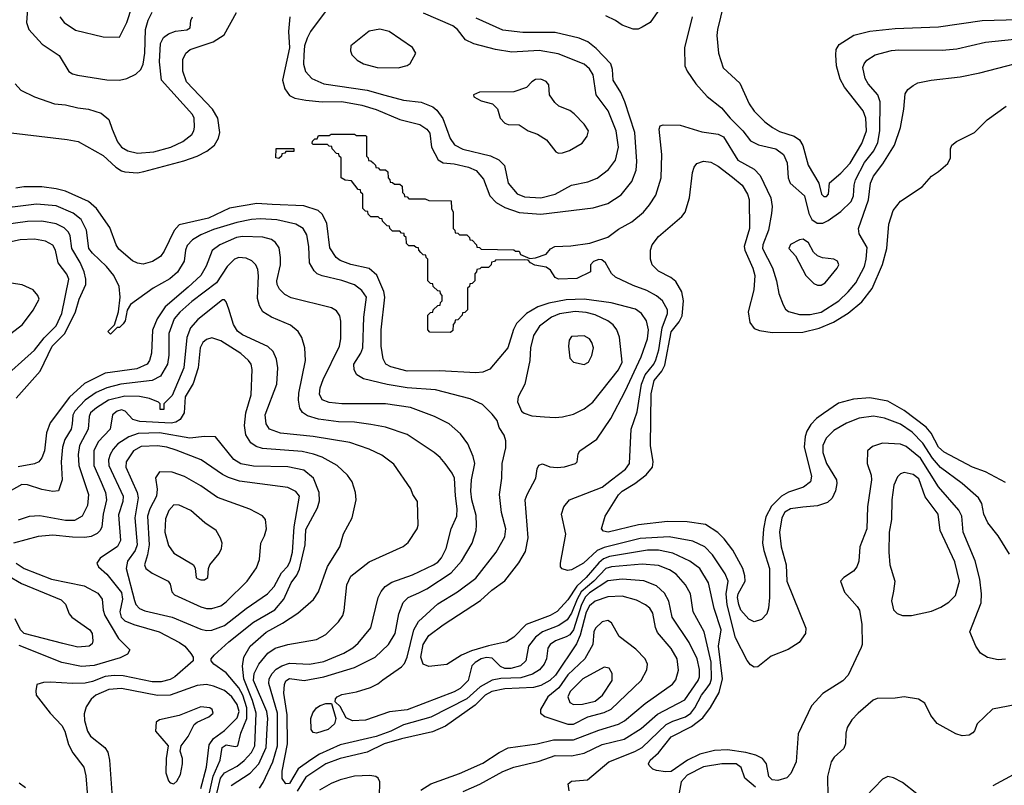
# Model space of a CAD drawing. Extents: x 997028 to 1115134, y 536408 to 618974.
# Tile 447 of 473: x 1084353 to 1089798, y 575306 to 579540. Entities that reach past the tile are written whole.
import ezdxf

# ---------------------------------------------------------------- set-up
doc = ezdxf.new("R2010")
doc.units = 0

msp = doc.modelspace()

# ---------------------------------------------------------------- linework, layer by layer
at = {"layer": '0CON10XD'}
for points in [[(1088259.4, 579685), (1088211.5, 579485), (1088208.6, 579451.4), (1088217.7, 579355), (1088244, 579274), (1088335, 579188.1), (1088387.1, 579075), (1088415, 579034.4), (1088474.7, 578974.7), (1088516.2, 578943.8), (1088555, 578922), (1088635.7, 578895.7), (1088665.5, 578875), (1088684.3, 578844.3), (1088713.3, 578735), (1088773.3, 578635), (1088788.1, 578575), (1088801.1, 578561.1)], [(1084396.7, 579623.3), (1084390.5, 579525), (1084402.2, 579485), (1084477.1, 579405), (1084571.5, 579341.5), (1084623.9, 579253.9), (1084645, 579240), (1084672.9, 579232.9), (1084835, 579207.5), (1084905, 579206.1), (1084945, 579214.6), (1084995, 579238.2), (1085022.8, 579265), (1085036.2, 579293.8), (1085045.2, 579354.8), (1085048.7, 579485), (1085062.4, 579537.6), (1085085, 579582.1)], [(1084905, 579443.3), (1084944.6, 579525), (1084974.7, 579615.3)], [(1084305.7, 578914.3), (1084615, 578877.5), (1084675.3, 578865.3), (1084815, 578788.9), (1084884.6, 578725), (1084914.8, 578704.8), (1084935, 578699.3), (1085003.5, 578693.5), (1085039.9, 578700.1), (1085260.7, 578759.3), (1085334.3, 578785), (1085387.9, 578812.1), (1085430, 578845), (1085451.8, 578885), (1085460.4, 578915), (1085447.7, 578995), (1085418.8, 579045), (1085275.2, 579195.2), (1085254.7, 579255), (1085255, 579320), (1085271.2, 579355), (1085294.8, 579375.2), (1085421.9, 579418.1), (1085484.2, 579455.8), (1085551.1, 579578.9)], [(1084328.2, 579185), (1084359.1, 579149.1), (1084435, 579113.3), (1084545, 579073.5), (1084605, 579068.5), (1084675, 579051.5), (1084732.5, 579045), (1084803.6, 579023.6), (1084845, 578988), (1084863.9, 578935), (1084894.1, 578865), (1084915.5, 578835), (1084950.8, 578815), (1085005, 578801.7), (1085095, 578808.9), (1085189.2, 578835), (1085255, 578865.4), (1085304.3, 578905.7), (1085316.1, 578925), (1085319.3, 578945), (1085317.2, 578995), (1085309.1, 579015), (1085137.7, 579205), (1085126.4, 579306.4), (1085131.9, 579408.1), (1085147.9, 579442.1), (1085175, 579461.9), (1085215, 579475.8), (1085276.2, 579483.8), (1085295, 579494), (1085298.8, 579535), (1085309.2, 579555)], [(1084575.5, 579555), (1084597.8, 579525), (1084661.1, 579481.1), (1084815, 579445.4), (1084905, 579443.3)], [(1085846.4, 579555), (1085838.9, 579475), (1085844.1, 579385), (1085806.2, 579205), (1085818.2, 579158.2), (1085845, 579120.5), (1085875, 579106.2), (1085935, 579094), (1086025.3, 579085.3), (1086135, 579087.4), (1086245, 579067.3), (1086325, 579042.4), (1086455, 578988.4), (1086565, 578960), (1086603.6, 578935), (1086621.9, 578911.9), (1086630.7, 578835), (1086667.8, 578765), (1086695, 578748.2), (1086755, 578742.2), (1086834.3, 578724.3), (1086877.5, 578705), (1086917.4, 578657.4), (1086952.1, 578565), (1086988.5, 578528.5), (1087035, 578501.9), (1087115, 578474.1), (1087235, 578463.6), (1087525, 578498.5), (1087605, 578523.1), (1087678.7, 578571.3), (1087737.7, 578645), (1087762.4, 578707.6), (1087766.6, 578755), (1087754.2, 578915), (1087700.3, 579085), (1087677, 579137), (1087635.4, 579205), (1087632.1, 579265), (1087622.7, 579295), (1087541.2, 579381.2), (1087495, 579417.5), (1087446.7, 579436.7), (1087315, 579468.2), (1087135, 579469.1), (1087025, 579481.8), (1086877.8, 579547.8)], [(1086052.4, 579597.6), (1085961.5, 579475), (1085942.7, 579437.3), (1085928.6, 579395), (1085923.3, 579345), (1085923.2, 579293.2), (1085933.2, 579253.2), (1085968.1, 579215), (1086034.2, 579185), (1086275, 579150.7), (1086371.6, 579121.6), (1086475, 579095.3), (1086573, 579083), (1086637.2, 579057.3), (1086659.7, 579039.8), (1086692.5, 578992.5), (1086732.7, 578882.7), (1086757.1, 578847.1), (1086804.1, 578824.1), (1086956, 578786), (1087003.1, 578765), (1087033.4, 578733.4), (1087054.6, 578635), (1087105, 578576.2), (1087145, 578559.5), (1087235, 578553.9)], [(1087235, 578553.9), (1087314.2, 578575), (1087405, 578623.8), (1087495, 578643.8), (1087546.5, 578663.5), (1087609.4, 578710.6), (1087647.4, 578762.6), (1087664.7, 578835), (1087652.1, 578925), (1087606.6, 579035), (1087540.4, 579125), (1087524.2, 579235), (1087505, 579267.9), (1087475, 579293.2), (1087331, 579351), (1087225, 579369.5), (1087075, 579360.6), (1086985, 579374.1), (1086865, 579405.4), (1086819.1, 579429.1), (1086774.5, 579485), (1086748.9, 579505), (1086586, 579575)], [(1087881.4, 579585), (1087838.8, 579525), (1087795, 579498), (1087772.5, 579487.5), (1087745, 579488), (1087685, 579509.2), (1087648, 579535), (1087595, 579560.5)], [(1088071.2, 579555), (1088028.9, 579385), (1088031.1, 579285), (1088044.6, 579254.6), (1088091.4, 579185), (1088154.4, 579115), (1088235, 579052.5), (1088281.6, 578995), (1088352.7, 578925), (1088395, 578870.4), (1088438.5, 578848.5), (1088535, 578826), (1088576.7, 578795), (1088598.3, 578748.3), (1088603.2, 578665), (1088614.6, 578635), (1088694.1, 578565), (1088717.1, 578467.1), (1088734, 578434), (1088763.7, 578413.7)], [(1088801.1, 578561.1), (1088815, 578561.9), (1088825.6, 578575), (1088832.2, 578637.8), (1088895, 578690.7), (1088945, 578747.1), (1089010, 578855), (1089035.7, 578925), (1089031.7, 578995), (1089018.2, 579035), (1088915, 579167.3), (1088891.2, 579211.2), (1088869.6, 579285), (1088866.7, 579345), (1088868.6, 579375), (1088885, 579402), (1088966.7, 579453.3), (1089055, 579476), (1089195, 579491.2), (1089435, 579499.8), (1089676, 579536), (1089875, 579540.8)], [(1086445, 579274.3), (1086495, 579286.7), (1086513, 579297), (1086543.3, 579355), (1086525, 579386.2), (1086396.7, 579475), (1086345, 579487.8), (1086285, 579475.8), (1086184, 579395), (1086181.7, 579368.3), (1086188.8, 579345), (1086220, 579315), (1086253.3, 579295), (1086330, 579275), (1086445, 579274.3)], [(1088763.7, 578413.7), (1088795, 578414.6), (1088825, 578428.9), (1088895, 578478.4), (1088951.4, 578535), (1088965.2, 578565), (1088967.4, 578625), (1088975.6, 578655), (1089025, 578750.6), (1089077.7, 578815), (1089099, 578861), (1089109.3, 578925), (1089112.4, 579085), (1089098.5, 579125), (1089044.6, 579185), (1089029.6, 579215), (1089015.5, 579275), (1089022.5, 579295), (1089038.9, 579315), (1089085, 579345.4), (1089175, 579368.9), (1089215, 579373.2), (1089455, 579370.4), (1089535, 579379.2), (1089695, 579416), (1089855, 579432.9)], [(1089828, 576585), (1089765, 576685.8), (1089706.9, 576756.9), (1089686.1, 576805), (1089673.6, 576865), (1089655.6, 576895), (1089565.6, 576975.6), (1089445, 577063.7), (1089402.2, 577115), (1089348.5, 577198.5), (1089288.6, 577258.6), (1089225, 577302.8), (1089135, 577336.2), (1089075, 577346.9), (1088995, 577335.3), (1088925, 577309.1), (1088855, 577267.7), (1088813.6, 577226.4), (1088794.1, 577185), (1088795, 577146.7), (1088815, 577085.7), (1088870, 576995), (1088872.7, 576975), (1088865.3, 576934.7), (1088846.5, 576893.5), (1088820.9, 576869.1), (1088765, 576852.2), (1088684.1, 576844.1), (1088615, 576834.8), (1088584.1, 576815.9), (1088568.6, 576785), (1088555.3, 576705), (1088563.8, 576625), (1088591.9, 576525), (1088595.9, 576435), (1088701.4, 576175), (1088698.6, 576145), (1088663.8, 576095), (1088603.6, 576056.4), (1088509.7, 576020.3), (1088435, 575962), (1088415, 575960), (1088395, 575972), (1088376.6, 575996.6), (1088311.7, 576121.7), (1088265.5, 576304.5), (1088259.5, 576365), (1088270.5, 576435), (1088254.8, 576474.8), (1088185, 576580.8), (1088141.5, 576625), (1088075, 576655.8), (1087945, 576679.4), (1087785, 576670.8), (1087585, 576620.7), (1087546.4, 576603.6), (1087470.5, 576535), (1087405, 576498.2), (1087383, 576493), (1087352.7, 576502.7), (1087344.2, 576514.2), (1087342.9, 576535), (1087373.1, 576695), (1087349.2, 576805), (1087362, 576845), (1087393.8, 576885), (1087575, 576954.7), (1087625, 576996), (1087704.2, 577055), (1087725.6, 577085), (1087734.4, 577275), (1087768.6, 577371.4), (1087792.4, 577525), (1087811.3, 577575), (1087859.1, 577635), (1087871.2, 577658.8), (1087886.9, 577715), (1087905.7, 577835), (1087935.3, 577915), (1087935.7, 577935.7), (1087907.7, 577985), (1087875, 578012.7), (1087821.4, 578041.4), (1087745, 578069.3), (1087648, 578115), (1087626.4, 578136.4), (1087593.3, 578195), (1087571.7, 578211.7), (1087555, 578213.8), (1087527, 578203), (1087510, 578185), (1087510, 578145), (1087435, 578109.2), (1087332.5, 578105), (1087314.5, 578114.5), (1087288.8, 578155), (1087265, 578171.2), (1087202.7, 578182.7), (1087177.5, 578195), (1087165, 578210), (1087145, 578212.5), (1086985, 578210), (1086978.3, 578201.7), (1086961.7, 578198.3), (1086960, 578185), (1086945, 578170), (1086905, 578170), (1086898.3, 578161.7), (1086881.7, 578158.3), (1086880, 578145), (1086870, 578135), (1086870, 578095), (1086855, 578080), (1086841.7, 578078.3), (1086840, 578065), (1086830, 578055), (1086830, 577935), (1086815, 577920), (1086801.7, 577918.3), (1086800, 577905), (1086775, 577880), (1086761.7, 577878.3), (1086760, 577865), (1086750, 577855), (1086748.3, 577821.7), (1086735, 577810), (1086621.7, 577811.7), (1086610, 577825), (1086610, 577905), (1086625, 577920), (1086638.3, 577921.7), (1086640, 577935), (1086665, 577960), (1086678.3, 577961.7), (1086680, 577975), (1086690, 577985), (1086690, 578015), (1086680, 578025), (1086678.3, 578038.3), (1086665, 578040), (1086640, 578065), (1086638.3, 578078.3), (1086625, 578080), (1086610, 578095), (1086610, 578215), (1086600, 578225), (1086598.3, 578238.3), (1086585, 578240), (1086571.7, 578251.7), (1086560, 578265), (1086558.3, 578278.3), (1086545, 578280), (1086535, 578290), (1086505, 578290), (1086491.7, 578301.7), (1086490, 578335), (1086480, 578345), (1086478.3, 578358.3), (1086465, 578360), (1086455, 578370), (1086415, 578370), (1086400, 578385), (1086398.3, 578398.3), (1086385, 578400), (1086360, 578425), (1086358.3, 578438.3), (1086345, 578440), (1086335, 578450), (1086295, 578450), (1086280, 578465), (1086278.3, 578478.3), (1086265, 578480), (1086250, 578495), (1086250, 578575), (1086240, 578585), (1086238.3, 578598.3), (1086225, 578600), (1086188.3, 578648.3), (1086153, 578653), (1086130, 578665), (1086130, 578775), (1086120, 578785), (1086118.3, 578798.3), (1086105, 578800), (1086080, 578825), (1086078.3, 578838.3), (1086065, 578840), (1086055, 578850), (1085975, 578850), (1085970, 578855), (1085971.7, 578868.3), (1085985, 578880), (1085998.3, 578881.7), (1086005, 578900), (1086065, 578900), (1086075, 578907.5), (1086205, 578907.5), (1086215, 578900), (1086265, 578900), (1086270, 578895), (1086270, 578785), (1086280, 578775), (1086281.7, 578761.7), (1086295, 578760), (1086308.3, 578748.3), (1086320, 578735), (1086321.7, 578721.7), (1086335, 578720), (1086345, 578710), (1086375, 578710), (1086388.3, 578698.3), (1086390, 578665), (1086400, 578655), (1086401.7, 578641.7), (1086415, 578640), (1086425, 578630), (1086455, 578630), (1086468.3, 578618.3), (1086470, 578585), (1086480, 578575), (1086481.7, 578561.7), (1086495, 578560), (1086505, 578550), (1086595, 578550), (1086615, 578540), (1086738.3, 578538.3), (1086740, 578495), (1086750, 578475), (1086750, 578385), (1086760, 578375), (1086761.7, 578361.7), (1086775, 578360), (1086785, 578350), (1086825, 578350), (1086840, 578335), (1086841.7, 578321.7), (1086855, 578320), (1086880, 578295), (1086881.7, 578281.7), (1086895, 578280), (1086905, 578270), (1087085, 578267.5), (1087095, 578260), (1087115, 578260), (1087121.7, 578241.7), (1087175, 578220), (1087205, 578223.3), (1087265, 578242.5), (1087288.3, 578271.7), (1087312.5, 578285), (1087401.7, 578288.3), (1087505.5, 578304.5), (1087605, 578337.1), (1087665, 578381.1), (1087737.9, 578422.1), (1087803.3, 578475), (1087836.5, 578515), (1087871.2, 578568.8), (1087900.8, 578665), (1087903.8, 578793.8), (1087890, 578935), (1087895, 578952.5), (1087911.7, 578958.3), (1088006.4, 578956.4), (1088125, 578920), (1088215, 578906.9), (1088245, 578892.3), (1088325, 578762.1), (1088415, 578712.3), (1088448.5, 578678.5), (1088506.8, 578555), (1088513.9, 578506.1), (1088511.6, 578468.4), (1088494.7, 578375), (1088462.6, 578295), (1088461.6, 578275), (1088517.2, 578167.2), (1088538.6, 578095), (1088551.1, 578025), (1088575, 577962.5), (1088588.9, 577938.9), (1088605, 577925.5), (1088665, 577910.3), (1088725, 577908.8), (1088785, 577922.4), (1088882.7, 577985), (1088934.7, 578035), (1088976.9, 578085), (1089024.7, 578175), (1089035.3, 578215.3), (1089040.7, 578280.7), (1088996.5, 578355), (1088991.8, 578385), (1089047.2, 578542.8), (1089057.7, 578635), (1089075.5, 578675), (1089127.5, 578742.5), (1089190.5, 578845), (1089224.2, 578944.2), (1089243.1, 579045), (1089250.7, 579129.3), (1089265, 579153.8), (1089295, 579176.7), (1089319.5, 579190.5), (1089394.6, 579205.4), (1089555, 579224.5), (1089663.8, 579246.2), (1090005, 579334.1)], [(1087332.3, 578802.3), (1087355, 578804), (1087393, 578817), (1087463, 578857), (1087490.8, 578895), (1087498.6, 578925), (1087475, 578962), (1087419.5, 579019.5), (1087395, 579038.1), (1087335, 579061.2), (1087312.3, 579082.3), (1087282.5, 579125), (1087279.3, 579179.3), (1087265, 579198.8), (1087235, 579210), (1087205, 579209.2), (1087185, 579196.2), (1087155.9, 579164.1), (1087085, 579141.2), (1086895, 579138.8), (1086862.5, 579125), (1086865, 579113.3), (1086905, 579091.2), (1086967.5, 579075), (1086996.1, 579046.1), (1087010, 578995), (1087035, 578967.5), (1087055, 578960), (1087115, 578957.5), (1087165.8, 578925.8), (1087216.4, 578906.4), (1087266.1, 578876.1), (1087318.3, 578808.3), (1087332.3, 578802.3)], [(1089805, 576980.5), (1089695, 577039.3), (1089621.9, 577065), (1089465, 577148.9), (1089435.3, 577175), (1089393.8, 577253.9), (1089366.5, 577286.5), (1089245, 577378.8), (1089155, 577430.8), (1089055, 577449.1), (1088965, 577441.6), (1088881.5, 577418.5), (1088797.8, 577362.2), (1088759.1, 577335), (1088728.6, 577301.4), (1088705.4, 577265), (1088696.6, 577235), (1088690.9, 577175), (1088731.2, 577015), (1088726.2, 576985), (1088686.9, 576955), (1088605, 576927.8), (1088565.6, 576904.4), (1088510.4, 576849.6), (1088478.7, 576791.3), (1088466.7, 576725), (1088461.2, 576645), (1088467.5, 576605), (1088499.7, 576505), (1088498.9, 576345), (1088494.6, 576285), (1088485, 576254), (1088455, 576222.2), (1088415, 576210.5), (1088385, 576225.5), (1088341.8, 576275), (1088329.7, 576305), (1088323.5, 576345), (1088326.4, 576365), (1088364.8, 576435), (1088363.9, 576463.9), (1088352.2, 576505), (1088296.1, 576606.1), (1088249.5, 576669.5), (1088214.3, 576704.3), (1088145, 576747.5), (1088043.7, 576763.7), (1087935, 576763.9), (1087775, 576745.8), (1087606.7, 576706.7), (1087581.9, 576711.9), (1087570.5, 576725), (1087591.5, 576795), (1087665, 576912.9), (1087685, 576932.5), (1087755.3, 576974.7), (1087817.9, 577022.1), (1087853.1, 577065), (1087855.6, 577094.4), (1087840.9, 577185), (1087845, 577470), (1087861.7, 577545), (1087904.6, 577595.4), (1087921.5, 577628.5), (1087955, 577813.6), (1088000.6, 577869.4), (1088017.5, 577902.5), (1088023.8, 577985), (1088014.8, 578034.8), (1087982.2, 578092.2), (1087954.1, 578114.1), (1087885, 578148.9), (1087850.4, 578185), (1087841.5, 578215), (1087842.3, 578265), (1087850, 578295), (1087885, 578340.8), (1088015, 578451.4), (1088033.1, 578475), (1088057.5, 578555), (1088073.5, 578695), (1088083.3, 578725), (1088098.6, 578745), (1088135, 578758.2), (1088175, 578751.8), (1088215, 578729.1), (1088295, 578668.8), (1088349.3, 578625), (1088377.8, 578575), (1088387.2, 578545), (1088388.3, 578385), (1088359.7, 578285), (1088363.2, 578265), (1088408.4, 578165), (1088418.4, 578125), (1088413.9, 578045), (1088382.5, 577925), (1088390.8, 577865), (1088415, 577832.9), (1088445, 577820.5), (1088515, 577810.4), (1088685, 577811.4), (1088775, 577833.2), (1088853.8, 577866.2), (1088935, 577917.2), (1089010.4, 577979.6), (1089066.8, 578053.2), (1089125, 578185.7), (1089148.8, 578275), (1089160.2, 578409.8), (1089184.5, 578485), (1089225, 578535.5), (1089345, 578615.6), (1089395.6, 578674.4), (1089435, 578700), (1089485.6, 578744.4), (1089500, 578775), (1089500, 578825), (1089508.8, 578845), (1089534.3, 578865.7), (1089634.1, 578915.9), (1089704.2, 578985.8), (1089808.6, 579061.4)], [(1085785, 578772.5), (1085770, 578775), (1085771.7, 578828.3), (1085868.3, 578828.3), (1085868.3, 578811.7), (1085825, 578810), (1085818.3, 578801.7), (1085801.7, 578798.3), (1085800, 578785), (1085785, 578772.5)], [(1087825, 576605.6), (1087615, 576571.6), (1087581.5, 576558.5), (1087555, 576536.2), (1087486.2, 576455), (1087433.4, 576406.6), (1087385, 576332.5), (1087325, 576266.8), (1087287.5, 576245), (1087154.5, 576195.5), (1087085.2, 576124.8), (1087045, 576099.3), (1086945, 576078.1), (1086850.7, 576049.3), (1086795.4, 576025), (1086715, 575974.6), (1086615, 575963.3), (1086584.5, 575975), (1086571.6, 576015), (1086583.8, 576085), (1086615.2, 576134.8), (1086695, 576193.8), (1086901.4, 576328.6), (1086963.5, 576385), (1087035, 576437.3), (1087114.2, 576535.8), (1087150.8, 576599.2), (1087165.3, 576674.7), (1087149.2, 576885), (1087158.5, 576915), (1087207.8, 577005), (1087214.5, 577055.5), (1087223.6, 577076.4), (1087245, 577084.2), (1087285, 577067.1), (1087325, 577062.5), (1087365, 577066.7), (1087426.7, 577085), (1087436.7, 577095), (1087440.7, 577139.3), (1087450, 577155), (1087545, 577220.8), (1087622.2, 577335), (1087701.2, 577485), (1087790.8, 577675), (1087825.8, 577775), (1087830.3, 577825), (1087820, 577875), (1087791.5, 577915), (1087758.2, 577938.2), (1087623.2, 577973.2), (1087475, 577994.1), (1087375, 577990), (1087278.7, 577971.3), (1087218.4, 577951.6), (1087154.8, 577915.2), (1087100.3, 577859.7), (1087082.9, 577827.1), (1087052, 577725), (1086953, 577607), (1086915, 577591.5), (1086875, 577586.8), (1086675, 577597.9), (1086495, 577595.7), (1086405, 577619.7), (1086378.5, 577635), (1086362.1, 577665), (1086351.5, 577735), (1086352.5, 577825), (1086372.8, 578005), (1086366.4, 578036.4), (1086327.6, 578127.6), (1086285, 578163.8), (1086185, 578185.3), (1086125, 578208), (1086102.5, 578225), (1086068.5, 578278.5), (1086050.7, 578415), (1086025.5, 578465), (1086003.1, 578485), (1085925, 578510), (1085748.1, 578518.1), (1085665, 578522.6), (1085512.1, 578497.9), (1085397.1, 578442.9), (1085235.3, 578404.7), (1085206.9, 578373.1), (1085151, 578259), (1085130.5, 578229.5), (1085087.8, 578202.2), (1085035, 578188.5), (1085005, 578192.9), (1084976.9, 578206.9), (1084901.3, 578271.3), (1084885.4, 578295), (1084851.4, 578391.4), (1084777.3, 578495), (1084734, 578534), (1084605, 578591.2), (1084555.2, 578605.2), (1084475, 578614.8), (1084375, 578614.7), (1084331.2, 578608.8)], [(1087392, 575275), (1087386.2, 575315), (1087405, 575329.2), (1087493, 575337), (1087611.4, 575435), (1087755, 575492.2), (1087795, 575514.3), (1087928.5, 575641.5), (1087965, 575661.4), (1088035, 575685.2), (1088064.4, 575705.6), (1088087, 575735), (1088123, 575805), (1088155.9, 575845), (1088171.6, 575868.4), (1088179.7, 575895), (1088176.4, 575986.4), (1088137.5, 576155), (1088078, 576265), (1088063.3, 576365), (1088035.4, 576415), (1087982.9, 576472.9), (1087946.7, 576496.7), (1087885, 576520.8), (1087795, 576529.4), (1087625, 576514.1), (1087595, 576504.5), (1087529, 576435), (1087457.9, 576375), (1087435.3, 576335), (1087405, 576257.9), (1087379.8, 576220.2), (1087335, 576190.4), (1087243.8, 576155), (1087204.7, 576125), (1087166.3, 576075), (1087152.5, 575995), (1087123.3, 575966.7), (1087068.8, 575951.2), (1087035, 575951), (1087012.7, 575962.7), (1086965, 576009), (1086935, 576012.9), (1086905, 576005.8), (1086870.9, 575985), (1086854.1, 575965.9), (1086833.7, 575885), (1086788.8, 575841.2), (1086755, 575822.9), (1086495, 575723.3), (1086398.5, 575711.5), (1086265, 575667.1), (1086192.7, 575662.7), (1086158.3, 575678.3), (1086125, 575742.5), (1086098.3, 575768.3), (1086100, 575785), (1086108.8, 575795), (1086135, 575808.9), (1086215, 575823.5), (1086293, 575847), (1086333.2, 575866.8), (1086360.8, 575889.2), (1086465, 575961.5), (1086480.3, 575979.7), (1086495.2, 576014.8), (1086532.6, 576165), (1086558.5, 576211.5), (1086665, 576309.6), (1086774.5, 576375), (1086875, 576451.5), (1086988.2, 576595), (1087035, 576680), (1087041.3, 576725), (1087017.3, 576815), (1087006.1, 576915), (1087019.1, 577005), (1087020.5, 577085), (1087041.7, 577171.7), (1087040.7, 577210.7), (1087031.7, 577241.7), (1087004.1, 577284.1), (1086993.6, 577323.6), (1086965, 577357.5), (1086911.5, 577411.5), (1086845, 577443.8), (1086652, 577492), (1086495, 577504.8), (1086385, 577523.3), (1086255, 577554.6), (1086216.7, 577576.7), (1086202.6, 577602.6), (1086200, 577635), (1086238.8, 577695), (1086250, 577725), (1086255.6, 577895), (1086271.6, 578005), (1086245, 578042.1), (1086203.8, 578073.8), (1086135, 578098.2), (1086025, 578123.6), (1085998, 578135), (1085980.4, 578150.4), (1085955.4, 578195.4), (1085951.3, 578285), (1085940.9, 578349.1), (1085920.9, 578385), (1085879.2, 578409.2), (1085775, 578432.2), (1085685, 578438.5), (1085635, 578434.8), (1085552.7, 578417.3), (1085425, 578378.7), (1085355, 578350.5), (1085308.1, 578321.9), (1085278.9, 578291.1), (1085269.1, 578265), (1085263.1, 578205), (1085226.1, 578143.9), (1085183, 578107), (1085090.8, 578055), (1084966.1, 577963.9), (1084946.1, 577933.9), (1084936, 577875), (1084925, 577857.5), (1084905, 577837.5), (1084892.5, 577837.5), (1084855, 577800), (1084840, 577815), (1084877.5, 577852.5), (1084898.8, 577925), (1084907.5, 578005), (1084901.9, 578065), (1084872.7, 578125), (1084833.6, 578175), (1084755, 578248.2), (1084734.7, 578275), (1084722.1, 578375), (1084691.8, 578435), (1084649.1, 578469.1), (1084555, 578510.4), (1084445, 578519.8), (1084191.7, 578488.3)], [(1084333.4, 577446.6), (1084465, 577596.2), (1084532.2, 577735), (1084602.5, 577805), (1084660.6, 577925), (1084682, 577995), (1084717.8, 578075), (1084718.6, 578105), (1084709, 578145), (1084687.8, 578197.8), (1084641.1, 578275), (1084631.2, 578345), (1084622.5, 578365), (1084597.8, 578387.8), (1084555, 578411.4), (1084475, 578424.8), (1084395, 578424.2), (1084275, 578407.4)], [(1084235, 577535.5), (1084435, 577712.1), (1084488.7, 577781.3), (1084553.7, 577846.3), (1084585.5, 577915), (1084623.9, 578105), (1084613.1, 578133.1), (1084565, 578196), (1084551.1, 578265), (1084535, 578293.5), (1084495, 578315.3), (1084435, 578325.8), (1084355, 578322.7), (1084185, 578285.7)], [(1086560.4, 576370.4), (1086605, 576392.9), (1086738.3, 576481.7), (1086796.2, 576545), (1086855.4, 576645), (1086876.9, 576715), (1086880, 576745), (1086878.1, 576798.1), (1086853.8, 576883.8), (1086848.3, 576931.7), (1086851.9, 576995), (1086870, 577085), (1086861.5, 577125), (1086831.5, 577195), (1086789.8, 577249.8), (1086727.5, 577305), (1086646, 577346), (1086515, 577394.7), (1086375, 577415.9), (1086135, 577414.8), (1086065, 577422.1), (1086025, 577437.3), (1086010.2, 577469.8), (1086014.6, 577504.6), (1086030.6, 577549.4), (1086121.9, 577735), (1086128.1, 577775), (1086127.9, 577872.1), (1086122.4, 577902.4), (1086105, 577930), (1086077.2, 577947.2), (1085855, 578002.5), (1085819.9, 578019.9), (1085789.8, 578049.8), (1085776.4, 578075), (1085773.9, 578095), (1085794.7, 578185), (1085795.4, 578225), (1085787.4, 578277.4), (1085768.1, 578308.1), (1085745, 578323.3), (1085696.5, 578336.5), (1085585, 578341.4), (1085551.4, 578335), (1085458.9, 578295), (1085416.3, 578263.6), (1085384, 578176), (1085355.2, 578124.8), (1085285, 578061.1), (1085157.5, 577952.5), (1085112.8, 577885), (1085086.4, 577823.6), (1085080.8, 577695), (1085071.3, 577655), (1085056.9, 577635), (1085000.8, 577609.2), (1084825.6, 577584.4), (1084711.3, 577528.7), (1084627.6, 577452.4), (1084520.3, 577309.7), (1084500.5, 577255), (1084490.5, 577155), (1084475, 577117.1), (1084457.8, 577095), (1084435, 577083.2), (1084345, 577066.5)], [(1088765, 578071.4), (1088785, 578071.9), (1088807.1, 578085), (1088874.2, 578165), (1088882.5, 578185), (1088875, 578203.8), (1088855, 578215.6), (1088792.4, 578222.4), (1088764.5, 578234.5), (1088742.5, 578255), (1088715.4, 578305.4), (1088685.5, 578325.5), (1088665, 578322.9), (1088615, 578295.8), (1088606, 578275), (1088643.2, 578233.2), (1088700, 578125), (1088745, 578080), (1088765, 578071.4)], [(1085679.8, 575290.2), (1085698.7, 575321.3), (1085753.1, 575435), (1085777.8, 575525), (1085778.2, 575705), (1085730.7, 575869.3), (1085731.6, 575895), (1085748.2, 575925), (1085771.6, 575948.4), (1085803.2, 575966.8), (1085845, 575980.7), (1085955, 575976.2), (1086035, 575990.2), (1086145, 576037.6), (1086195, 576066.7), (1086225, 576092.1), (1086294.1, 576175.9), (1086334.7, 576345.3), (1086351.7, 576378.3), (1086374.7, 576405.3), (1086410.9, 576429.1), (1086525, 576470), (1086640.6, 576525), (1086665, 576540.8), (1086685, 576564.5), (1086710.8, 576615), (1086738.8, 576725), (1086770.3, 576795), (1086772.1, 576835), (1086763.5, 576906.5), (1086757.6, 577005), (1086745, 577032.9), (1086706.5, 577085), (1086678.6, 577118.6), (1086645, 577146.5), (1086495, 577246.2), (1086375, 577286.6), (1086295, 577302.1), (1086205, 577314.2), (1086115, 577315.8), (1086005, 577330.8), (1085945, 577349.3), (1085916.7, 577366.7), (1085901.5, 577391.5), (1085893.9, 577435), (1085896.1, 577475), (1085932.5, 577655), (1085930.4, 577725), (1085912.6, 577782.6), (1085891.9, 577815), (1085850.8, 577850.8), (1085745, 577894.5), (1085697.1, 577925), (1085678.2, 577958.2), (1085668.5, 577998.5), (1085673.1, 578123.1), (1085669.2, 578159.2), (1085658.2, 578185), (1085636.2, 578206.2), (1085605, 578220.3), (1085565, 578225.3), (1085540.5, 578215), (1085500, 578175), (1085441.6, 578085), (1085305, 577981.4), (1085237.9, 577922.1), (1085206.5, 577885), (1085177.8, 577805), (1085177.5, 577685), (1085170.7, 577635), (1085131.9, 577568.1), (1085085, 577543.9), (1084912.5, 577525), (1084835, 577504.5), (1084775, 577478.8), (1084715, 577435.2), (1084658.4, 577375), (1084647, 577353), (1084643.2, 577305), (1084637.5, 577275), (1084602.3, 577217.7), (1084589.8, 577175), (1084581.2, 577095), (1084587.3, 576995), (1084568, 576935), (1084535, 576930), (1084475, 576941.8), (1084395, 576967.7), (1084365, 576968.7), (1084259.8, 576910.2)], [(1084205, 577731.4), (1084368.6, 577855), (1084426.6, 577933.4), (1084460, 577995), (1084453.8, 578015), (1084426.7, 578045), (1084366.4, 578073.6), (1084305, 578082)], [(1085522.9, 575305), (1085627.6, 575372.4), (1085676, 575425), (1085716.7, 575515), (1085721, 575621), (1085724.2, 575675), (1085719.2, 575715), (1085645.1, 575885), (1085650.3, 575925), (1085674.9, 575975.2), (1085725, 576036.7), (1085765, 576063.5), (1085835, 576084.7), (1085995, 576112.1), (1086045, 576139.4), (1086115, 576209.4), (1086139.5, 576245), (1086147.8, 576272.2), (1086162.9, 576415), (1086185, 576463.3), (1086285, 576541.8), (1086473.4, 576626.6), (1086501.7, 576648.3), (1086551.2, 576725), (1086556.2, 576745), (1086553.3, 576875), (1086526.7, 576915), (1086516.7, 576945), (1086421.4, 577081.4), (1086355, 577131.1), (1086286, 577165), (1086177.9, 577202.1), (1085975.8, 577234.2), (1085795, 577252.6), (1085734.4, 577275), (1085716.2, 577305), (1085710, 577355), (1085774, 577525), (1085780, 577615), (1085773, 577663), (1085754.7, 577704.7), (1085725, 577731.8), (1085585, 577797.2), (1085556.8, 577816.8), (1085534.7, 577855), (1085509.3, 577939.3), (1085495, 577980), (1085485, 577990), (1085475, 577990.6), (1085338.5, 577881.5), (1085298, 577835), (1085277.9, 577782.1), (1085260, 577615), (1085195, 577461.4), (1085150, 577415), (1085150, 577385), (1085130, 577385), (1085130, 577415), (1085120, 577425), (1085071.2, 577445), (1085016.1, 577456.1), (1084935, 577457.8), (1084843.8, 577435), (1084776.7, 577393.3), (1084744.2, 577365), (1084736.2, 577345), (1084731.2, 577275), (1084683.9, 577185), (1084675.2, 577135), (1084679.3, 577075), (1084733.8, 576915), (1084727.3, 576852.7), (1084697.9, 576795), (1084655, 576770.6), (1084605, 576769.8), (1084464.1, 576795.9), (1084405, 576793.3), (1084345, 576772.7)], [(1087315, 577340.5), (1087355, 577344.5), (1087415, 577357.5), (1087475, 577388.5), (1087522.5, 577425), (1087665, 577602.7), (1087685.3, 577645), (1087669.6, 577785), (1087654.8, 577824.8), (1087635, 577851.8), (1087605, 577875.3), (1087535, 577908.1), (1087485, 577920.9), (1087425, 577925.5), (1087337.4, 577912.6), (1087294.8, 577895.2), (1087227.5, 577845), (1087193.6, 577793.6), (1087177.7, 577725), (1087173.6, 577655), (1087146.4, 577523.6), (1087108.8, 577455), (1087106.4, 577426.4), (1087127.5, 577375), (1087143, 577363), (1087185, 577350), (1087254.4, 577344.4), (1087315, 577340.5)], [(1085422.7, 575175), (1085462.5, 575345), (1085485, 575375.2), (1085555, 575411.7), (1085595, 575442.3), (1085635, 575488.2), (1085652.6, 575525), (1085661.3, 575705), (1085640.8, 575775), (1085593.1, 575895), (1085584.3, 575965.7), (1085591.9, 576015), (1085628.2, 576075), (1085715, 576152.9), (1085806.9, 576203.1), (1085891.4, 576258.6), (1085976.9, 576333.1), (1086005.5, 576375), (1086054.7, 576515.3), (1086123.3, 576625), (1086144.2, 576695.8), (1086192, 576785), (1086212.9, 576885), (1086210.6, 576925), (1086190.6, 576985), (1086165, 577021.4), (1086108.6, 577075), (1086025, 577120), (1085977.9, 577137.9), (1085915, 577151.3), (1085695, 577168.9), (1085660, 577180), (1085630.3, 577200.3), (1085603.9, 577243.9), (1085596.7, 577295), (1085603.3, 577365), (1085633.7, 577465), (1085638.7, 577605), (1085632, 577635), (1085618.9, 577655), (1085575, 577694), (1085465, 577764.6), (1085415, 577780), (1085385, 577772), (1085365, 577753.8), (1085350, 577725), (1085338.9, 577615), (1085311.6, 577528.4), (1085267.8, 577455), (1085261.6, 577365), (1085240.8, 577329.2), (1085215.6, 577314.4), (1085190.7, 577309.3), (1085017.3, 577317.3), (1084979.2, 577329.2), (1084935.6, 577375.6), (1084915, 577382.7), (1084891.2, 577375), (1084866.1, 577355), (1084852.7, 577275), (1084786.3, 577205), (1084762, 577155), (1084763.5, 577075), (1084803.1, 576983.1), (1084826.7, 576925), (1084832.8, 576885), (1084813.9, 576805), (1084806.9, 576735), (1084798.4, 576715), (1084781.7, 576698.3), (1084747.6, 576682.4), (1084713.3, 576676.7), (1084645, 576677.4), (1084535, 576689.3), (1084455, 576682.2), (1084318.6, 576645)], [(1087475, 577632.5), (1087498, 577645), (1087517.4, 577682.6), (1087525.6, 577725), (1087516.9, 577755), (1087503.8, 577775), (1087475, 577790.8), (1087405, 577788), (1087391.7, 577768.3), (1087387.5, 577735), (1087395, 577667.5), (1087415, 577646.7), (1087475, 577632.5)], [(1085395, 575230.9), (1085423.3, 575356.7), (1085462.1, 575445), (1085471.6, 575515), (1085495, 575528.9), (1085545, 575520), (1085559.4, 575525), (1085574.8, 575595), (1085609.5, 575675), (1085609.6, 575735), (1085586, 575805), (1085565, 575844.8), (1085495, 575928), (1085426, 575975), (1085411.2, 575995), (1085412, 576005), (1085428.6, 576025), (1085510.2, 576099.8), (1085645, 576207.7), (1085763.9, 576276.1), (1085813.3, 576335), (1085854.2, 576425), (1085885, 576467.7), (1085899.3, 576500.7), (1085931, 576635), (1085935, 576720), (1086000.3, 576839.7), (1086010.3, 576879.8), (1086009.7, 576925), (1085977.8, 577005), (1085925, 577048.7), (1085835, 577067.9), (1085645, 577071.4), (1085575, 577083.7), (1085537.5, 577107.5), (1085435, 577233.8), (1085375.5, 577234.5), (1085294.1, 577225.9), (1085125, 577255.8), (1085008.2, 577251.8), (1084956.6, 577233.4), (1084896, 577195), (1084868.8, 577165), (1084852.6, 577135), (1084844.3, 577105), (1084845.2, 577075), (1084924.8, 576905), (1084923, 576875), (1084898.5, 576801.5), (1084910.3, 576659.7), (1084893.7, 576626.4), (1084797.6, 576562.4), (1084780, 576535), (1084788.1, 576515), (1084835, 576473.6), (1084915, 576372.5), (1084921.6, 576335), (1084905.7, 576265), (1084913, 576235), (1084935, 576214.8), (1084984.6, 576195.4), (1085124.3, 576155), (1085236.9, 576095), (1085265.7, 576075), (1085300, 576035), (1085312, 576015), (1085311.2, 575995), (1085210, 575905), (1085185, 575891.2), (1085135, 575878), (1085085, 575878.1), (1084925, 575911.1), (1084875, 575912.6), (1084825, 575907.2), (1084755, 575880.2), (1084715, 575871.6), (1084645, 575868.6), (1084523.6, 575876.4), (1084485, 575874), (1084447, 575863), (1084441.2, 575828.8), (1084444.3, 575804.3), (1084521.1, 575705), (1084585, 575636.9), (1084602.5, 575605), (1084622.4, 575532.4), (1084645.6, 575485), (1084706.9, 575406.9), (1084718.5, 575358.5), (1084726.8, 575245)], [(1085385, 576162.4), (1085415, 576164.7), (1085485, 576190.2), (1085605.5, 576284.5), (1085723.6, 576365), (1085759.5, 576405), (1085799.9, 576480.1), (1085835, 576518.2), (1085848.4, 576545), (1085861.1, 576595), (1085870, 576735), (1085900.4, 576905), (1085880.6, 576930.6), (1085835, 576952.8), (1085567.6, 576987.6), (1085507.8, 577007.8), (1085474, 577024), (1085355.6, 577105), (1085218.8, 577158.8), (1085165.8, 577175.8), (1085115, 577184), (1085025, 577179.6), (1084981.6, 577155), (1084940.8, 577095), (1084940.3, 577065), (1085001.6, 576925), (1085008, 576895), (1084990, 576785), (1085002.5, 576635), (1084991.3, 576605), (1084949.3, 576545), (1084942.2, 576505), (1084987.1, 576327.1), (1084995.8, 576305), (1085015, 576284.1), (1085045, 576271.1), (1085195, 576235.8), (1085355, 576168.8), (1085385, 576162.4)], [(1089805, 576003.3), (1089765, 576000.5), (1089705, 576012.5), (1089667.6, 576037.6), (1089641.9, 576075), (1089607.1, 576155), (1089669.6, 576315), (1089672, 576365), (1089662.4, 576445), (1089637.5, 576547.5), (1089570.3, 576705), (1089563.4, 576795), (1089547.6, 576827.6), (1089435, 576956), (1089335, 577114.7), (1089255, 577179.7), (1089225, 577191.8), (1089125, 577197.8), (1089069.7, 577180.3), (1089041.2, 577155), (1089040.6, 577085), (1089061.7, 577021.7), (1089064.6, 576995), (1089041.2, 576845), (1089038.5, 576725), (1088999.5, 576625), (1088994.5, 576545.5), (1088982.9, 576515), (1088965, 576490.8), (1088910, 576455), (1088893.3, 576435), (1088914.3, 576374.3), (1088985.5, 576295.5), (1088997.1, 576275), (1089010, 576195), (1089011.9, 576085), (1089007.5, 576067.5), (1088935.5, 575914.5), (1088906.2, 575883.8), (1088795, 575814), (1088732, 575745), (1088658.8, 575591.2), (1088646.7, 575435), (1088618.6, 575371.4), (1088595, 575347.1), (1088545, 575332.1), (1088515, 575336.2), (1088495.3, 575355.3), (1088483.3, 575425), (1088460.4, 575455), (1088425, 575472), (1088368, 575488), (1088267.7, 575502.3), (1088195, 575498.9), (1088115, 575477.8), (1088045.5, 575444.5), (1087955, 575382.5), (1087925, 575380.2), (1087875, 575387.8), (1087855.3, 575395.3), (1087834.5, 575415), (1087830.9, 575425), (1087839.6, 575445), (1087885.2, 575484.8), (1087955, 575573.6), (1088068.6, 575631.4), (1088130.2, 575679.8), (1088173.2, 575736.8), (1088220.9, 575819.1), (1088240.4, 575895), (1088218.5, 576075), (1088231.6, 576165), (1088194, 576284), (1088163.1, 576425), (1088114.8, 576504.8), (1088058.9, 576545), (1087965, 576588.9), (1087885, 576605.6), (1087825, 576605.6)], [(1085415, 576283.9), (1085465, 576298.8), (1085495, 576320.8), (1085611.5, 576435), (1085661.9, 576508.1), (1085678.5, 576555), (1085685.5, 576644.5), (1085706.9, 576685), (1085718.1, 576725), (1085712, 576775), (1085696.4, 576796.4), (1085625, 576832.2), (1085446.6, 576896.6), (1085355, 576962.3), (1085265, 577013.8), (1085195, 577038.2), (1085125, 577038.8), (1085104.5, 577005.5), (1085113.3, 576943.3), (1085108.9, 576905), (1085071.9, 576835), (1085060, 576795), (1085068.1, 576635), (1085060.1, 576579.9), (1085043.1, 576525), (1085050, 576505), (1085085, 576478.5), (1085174, 576435), (1085185, 576417.5), (1085194, 576375), (1085208.9, 576358.9), (1085355, 576292.3), (1085385, 576283.9), (1085415, 576283.9)], [(1089285, 576244.4), (1089395, 576269.5), (1089448.1, 576291.9), (1089491.3, 576318.7), (1089527.7, 576355), (1089550.8, 576435), (1089525, 576542.5), (1089443.3, 576715), (1089432.5, 576805), (1089361, 576901), (1089325, 577000.5), (1089295, 577023.8), (1089243.9, 577036.1), (1089225, 577028.5), (1089208.5, 577011.5), (1089187.1, 576965), (1089177.1, 576885), (1089173.9, 576776.1), (1089162.5, 576705), (1089158.9, 576595), (1089166, 576525), (1089193.4, 576435), (1089185, 576378.8), (1089174.4, 576325.6), (1089185.7, 576275.7), (1089206.8, 576256.8), (1089234.5, 576244.5), (1089285, 576244.4)], [(1085355, 576441.9), (1085375, 576443.1), (1085393.3, 576455), (1085396.2, 576505), (1085403.8, 576525), (1085455, 576588), (1085468.6, 576615), (1085472.5, 576645), (1085463, 576673), (1085438.8, 576715), (1085376.7, 576756.7), (1085300, 576825), (1085234.5, 576854.5), (1085205, 576856.9), (1085177.3, 576825), (1085159.8, 576780.2), (1085156.2, 576706.2), (1085175, 576631.2), (1085205, 576590), (1085313.8, 576525), (1085323.8, 576505), (1085328.8, 576455), (1085335, 576448.8), (1085355, 576441.9)], [(1084209.8, 576509.8), (1084361.8, 576421.8), (1084582.2, 576332.2), (1084605, 576307.5), (1084626.4, 576255), (1084641.5, 576235), (1084740.5, 576165), (1084752.5, 576145), (1084757.8, 576105), (1084752.6, 576087.4), (1084736, 576075), (1084675, 576070.7), (1084590.5, 576090.5), (1084377.1, 576145), (1084357.5, 576165), (1084327.1, 576227.1)], [(1084333.1, 576535), (1084377.8, 576505), (1084529.2, 576445), (1084709.7, 576409.7), (1084785, 576368.5), (1084808.5, 576335), (1084813.4, 576275), (1084823.1, 576245), (1084898.5, 576118.5), (1084962.5, 576055), (1084948.3, 576031.7), (1084908.5, 576011.5), (1084765, 575968.9), (1084695, 575963.4), (1084585, 575984.7), (1084349, 576079)], [(1086805, 575271.4), (1086897.1, 575312.9), (1087025, 575382.6), (1087085, 575407.1), (1087225, 575439.5), (1087315, 575470), (1087405, 575468.4), (1087475, 575483.7), (1087575, 575531.7), (1087695, 575561.9), (1087789.3, 575620.7), (1087880.2, 575699.8), (1088031.9, 575778.1), (1088105.8, 575885), (1088112.6, 575905), (1088113.5, 575946.5), (1088099.2, 576005), (1088055, 576096.4), (1087961.4, 576235), (1087943.3, 576325), (1087918.6, 576368.6), (1087875, 576409.2), (1087805, 576436.7), (1087685, 576446), (1087605, 576436.3), (1087505, 576370.7), (1087481.6, 576348.4), (1087459.7, 576305), (1087415, 576165.3), (1087395, 576137.8), (1087375, 576126.5), (1087316.4, 576105), (1087286, 576085), (1087273.5, 576065), (1087266.5, 576005), (1087254.1, 575975), (1087227.8, 575945), (1087189.5, 575920.5), (1087125, 575900.2), (1087014.3, 575895.7), (1086965, 575886.7), (1086899.9, 575850.1), (1086826.4, 575785), (1086626.6, 575683.5), (1086475, 575640.5), (1086405.1, 575604.9), (1086325, 575576.1), (1086125, 575529.8), (1086010.9, 575479.1), (1085962.3, 575447.7), (1085893.4, 575396.5), (1085845, 575316.2), (1085823.8, 575315), (1085803.8, 575343.8), (1085804.5, 575385), (1085833.3, 575535), (1085832.3, 575695), (1085813.8, 575815), (1085816.7, 575863.3), (1085825, 575883.6), (1085845, 575896.7), (1085925.3, 575885.2), (1086035, 575905.7), (1086205, 575957.4), (1086317.8, 576015), (1086392.5, 576085), (1086430, 576145), (1086450.3, 576255), (1086473.4, 576316.6), (1086501.4, 576345), (1086560.4, 576370.4)], [(1086571.1, 575278.9), (1086625.9, 575314.1), (1086785, 575370.8), (1086915, 575429.2), (1087005, 575488.2), (1087055, 575512.8), (1087215, 575535.3), (1087305, 575557.8), (1087415, 575556.9), (1087555, 575611.1), (1087665.2, 575644.8), (1087697.6, 575662.4), (1087811.8, 575758.2), (1087963.8, 575865), (1087981.3, 575888.7), (1087996.9, 575943.1), (1087989.7, 576005), (1087955, 576062.5), (1087880.4, 576150.4), (1087868.3, 576178.3), (1087855, 576257.5), (1087837.3, 576285), (1087813.7, 576303.7), (1087765, 576330), (1087685, 576351.1), (1087605, 576348.6), (1087535, 576324.8), (1087505, 576298.3), (1087485.9, 576264.1), (1087453.2, 576136.8), (1087432.5, 576087.5), (1087316, 575915), (1087284.3, 575885.7), (1087235, 575858.8), (1087195, 575847), (1087035, 575839), (1086963.1, 575825), (1086927.6, 575805), (1086871.2, 575748.8), (1086706.8, 575633.2), (1086635, 575602.4), (1086465, 575563.3), (1086367.7, 575535), (1086275, 575488.8), (1086125, 575454.8), (1086045, 575424.8), (1085935, 575351.1), (1085886.5, 575273.5)], [(1087415, 575643.8), (1087495, 575684.8), (1087585, 575708.1), (1087623.4, 575726.6), (1087789.5, 575885), (1087821.5, 575945), (1087825.5, 575975), (1087812.2, 576005), (1087759.6, 576059.6), (1087668.9, 576128.9), (1087625, 576204), (1087605, 576218.1), (1087575, 576210), (1087537.8, 576175), (1087528.8, 576155), (1087522.1, 576085), (1087477.9, 576005), (1087385, 575916.5), (1087334.8, 575845), (1087274.6, 575795), (1087232.5, 575725), (1087234, 575705), (1087256.2, 575686.2), (1087383.8, 575643.8), (1087415, 575643.8)], [(1087415, 575752.5), (1087465, 575754.1), (1087535, 575771.9), (1087575.9, 575805), (1087630, 575885), (1087629.1, 575925), (1087613.8, 575953.8), (1087585, 575959.5), (1087466.4, 575895), (1087397.9, 575825), (1087383.8, 575795), (1087395, 575763.3), (1087415, 575752.5)], [(1085355, 575288.1), (1085386.1, 575406.1), (1085400.3, 575529.7), (1085424.6, 575565.4), (1085485, 575608.4), (1085555, 575679.4), (1085566.2, 575715), (1085555, 575752.5), (1085526.3, 575795), (1085485, 575830.2), (1085425.4, 575854.6), (1085385, 575862.9), (1085335, 575858.8), (1085185, 575803.9), (1085115, 575803.5), (1084915, 575841.4), (1084844.9, 575835.2), (1084774.6, 575805), (1084747.4, 575782.6), (1084719.8, 575740.2), (1084709.1, 575700.9), (1084711.1, 575665), (1084728.5, 575605), (1084745, 575578.1), (1084824.2, 575515), (1084839.3, 575489.3), (1084849.5, 575445), (1084861.8, 575265)], [(1085995, 575594.4), (1085975, 575598.8), (1085964.2, 575615), (1085962.9, 575675), (1085973.2, 575706.8), (1085993.8, 575735), (1086015, 575748), (1086045, 575758.8), (1086077.5, 575757.5), (1086101.2, 575675), (1086094, 575645), (1086058.8, 575615), (1085995, 575594.4)], [(1089955, 575768.5), (1089732.5, 575727.5), (1089647.5, 575645), (1089633.6, 575606.4), (1089623.9, 575596.1), (1089603.6, 575583.6), (1089565, 575580), (1089530.5, 575590.5), (1089427.6, 575647.6), (1089392.2, 575692.2), (1089359.5, 575759.5), (1089323.2, 575783.2), (1089245, 575796), (1089195, 575787.1), (1089095, 575785.7), (1089073.1, 575776.9), (1088989.4, 575705), (1088955, 575668.1), (1088930, 575625), (1088921.2, 575595), (1088919.6, 575535), (1088911.3, 575508.7), (1088858, 575462), (1088841.1, 575435), (1088821.3, 575355), (1088822.9, 575245)], [(1085205, 575314), (1085221.7, 575328.3), (1085241.2, 575365), (1085253.8, 575425), (1085253.3, 575455), (1085240, 575495), (1085246.4, 575523.6), (1085285, 575576.2), (1085318.5, 575641.5), (1085335, 575655.7), (1085398, 575685), (1085422, 575705), (1085418, 575725), (1085403.8, 575735), (1085355, 575740), (1085235, 575692.5), (1085125, 575668.8), (1085106.7, 575655), (1085104, 575605), (1085173.9, 575523.9), (1085162, 575455), (1085160, 575375), (1085175, 575330), (1085185, 575318.8), (1085205, 575314)], [(1088421.8, 575295), (1088363.5, 575345), (1088342.2, 575405), (1088315, 575425.3), (1088235.3, 575425.3), (1088135, 575407.5), (1088045, 575362.2), (1088011.2, 575325), (1087996.3, 575245)], [(1089847, 575363), (1089735, 575303.1)], [(1084349, 575319), (1084384.3, 575294.3)], [(1086342, 575245), (1086344.3, 575324.3), (1086336.2, 575345), (1086322.5, 575355), (1086289.5, 575359.5), (1086205, 575356.2), (1086125, 575336.2), (1086075, 575316.1), (1086010.5, 575279.5)], [(1089315, 575258.1), (1089235, 575322), (1089185, 575348), (1089155, 575354), (1089125, 575340), (1089032.9, 575245)]]:
    msp.add_lwpolyline(points, dxfattribs=at)

doc.saveas('drawing.dxf')
